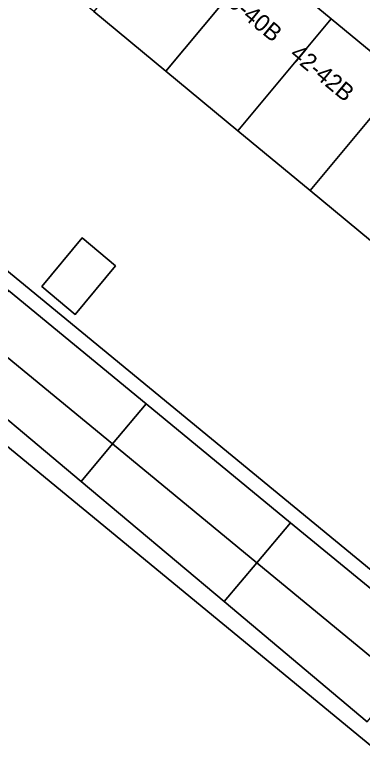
# Model space of a CAD drawing. Extents: x 162073 to 163043, y 381818 to 382561.
# Drawn here: x 162528 to 162548.47, y 382120.67 to 382165.07 of the extents above; entities that cross this region are included whole.
import ezdxf

# ---------------------------------------------------------------- set-up
doc = ezdxf.new("R2010")
doc.units = 0
for name, color, linetype in [('IMGEO_Erf', 7, 'Continuous'), ('IMGEO_Pand', 7, 'Continuous'), ('IMGEO_Pand_nummerreeks', 7, 'Continuous'), ('IMGEO_Voetpad_open', 7, 'Continuous')]:
    doc.layers.add(name, color=color, linetype=linetype)

msp = doc.modelspace()

# ---------------------------------------------------------------- linework, layer by layer
at = {"layer": 'IMGEO_Erf'}
for points in [[(162523.638, 382188.978), (162521.126, 382185.918), (162525.373, 382182.406), (162529.62, 382178.895), (162533.868, 382175.383), (162538.115, 382171.871), (162542.362, 382168.36), (162546.61, 382164.848), (162550.857, 382161.336), (162555.104, 382157.824), (162559.352, 382154.313), (162563.599, 382150.801), (162567.846, 382147.289), (162572.093, 382143.778), (162576.441, 382140.183), (162578.962, 382143.232)], [(162541.122, 382158.258), (162536.877, 382161.772), (162532.632, 382165.287), (162528.387, 382168.802), (162524.143, 382172.316), (162519.898, 382175.831), (162515.662, 382179.338), (162506.038, 382167.712), (162561.785, 382121.807), (162570.955, 382133.557), (162566.591, 382137.17), (162562.346, 382140.685), (162558.101, 382144.199), (162553.857, 382147.714), (162549.612, 382151.228), (162545.367, 382154.743)], [(162499.448, 382162.798), (162499.201, 382160.076), (162494.925, 382160.465), (162495.107, 382162.468), (162486.477, 382152.2), (162495.005, 382145.036), (162500, 382140.839), (162503.442, 382137.947), (162511.864, 382130.872), (162520.076, 382123.973), (162521.061, 382125.145), (162521.268, 382124.971), (162529.698, 382117.888), (162538.112, 382110.819), (162546.719, 382103.588), (162556.67, 382115.671)], [(162529.577, 382149.074), (162531.958, 382151.949), (162533.919, 382150.305), (162531.547, 382147.442)]]:
    msp.add_lwpolyline(points, close=True, dxfattribs=at)
at = {"layer": 'IMGEO_Pand'}
for points in [[(162542.362, 382168.36), (162538.115, 382171.871), (162532.632, 382165.287), (162536.877, 382161.772)], [(162542.362, 382168.36), (162536.877, 382161.772), (162541.122, 382158.258), (162546.61, 382164.848)], [(162541.122, 382158.258), (162545.367, 382154.743), (162550.857, 382161.336), (162546.61, 382164.848)], [(162549.612, 382151.228), (162555.104, 382157.824), (162550.857, 382161.336), (162545.367, 382154.743)], [(162529.577, 382149.074), (162531.547, 382147.442), (162533.919, 382150.305), (162531.958, 382151.949)], [(162527.616, 382148.843), (162525.629, 382146.478), (162533.731, 382139.806), (162535.718, 382142.172)], [(162533.731, 382139.806), (162525.629, 382146.478), (162523.849, 382144.359), (162531.883, 382137.606)], [(162535.718, 382142.172), (162533.731, 382139.806), (162542.232, 382132.805), (162544.22, 382135.171)], [(162533.731, 382139.806), (162531.883, 382137.606), (162540.312, 382130.52), (162542.232, 382132.805)], [(162544.22, 382135.171), (162542.232, 382132.805), (162550.715, 382125.82), (162552.703, 382128.186)], [(162548.723, 382123.449), (162550.715, 382125.82), (162542.232, 382132.805), (162540.312, 382130.52)]]:
    msp.add_lwpolyline(points, close=True, dxfattribs=at)
at = {"layer": 'IMGEO_Voetpad_open'}
for points in [[(162548.723, 382123.449), (162540.312, 382130.52), (162531.883, 382137.606), (162523.849, 382144.359), (162515.429, 382151.437), (162515.388, 382151.471), (162506.878, 382158.391), (162497.266, 382166.209), (162488.401, 382173.417), (162479.465, 382180.685), (162470.913, 382187.639), (162462.363, 382194.592), (162453.812, 382201.546), (162445.403, 382208.384)], [(162501.052, 382170.717), (162510.617, 382162.841), (162519.173, 382155.796), (162527.616, 382148.843), (162535.718, 382142.172), (162544.22, 382135.171), (162552.703, 382128.186)], [(162561.785, 382121.807), (162506.038, 382167.712)], [(162486.477, 382152.2), (162495.107, 382162.468), (162495.19, 382163.374), (162495.821, 382163.317), (162497.047, 382164.775), (162499.19, 382163.01), (162499.465, 382162.985), (162499.448, 382162.798), (162556.67, 382115.671), (162546.719, 382103.588), (162544.058, 382100.421), (162540.841, 382096.592), (162540.675, 382096.731), (162537.221, 382092.56), (162538.23, 382091.725), (162543.34, 382097.896), (162547.488, 382102.833), (162555, 382112.177)]]:
    msp.add_lwpolyline(points, dxfattribs=at)

# ---------------------------------------------------------------- texts
at = {"layer": 'IMGEO_Pand_nummerreeks'}
for s, p in [('40-40B', (162539.869, 382166.165)), ('42-42B', (162544.116, 382162.653))]:
    msp.add_text(s, height=1, rotation=320.4159, dxfattribs=at).set_placement(p)

doc.saveas('drawing.dxf')
